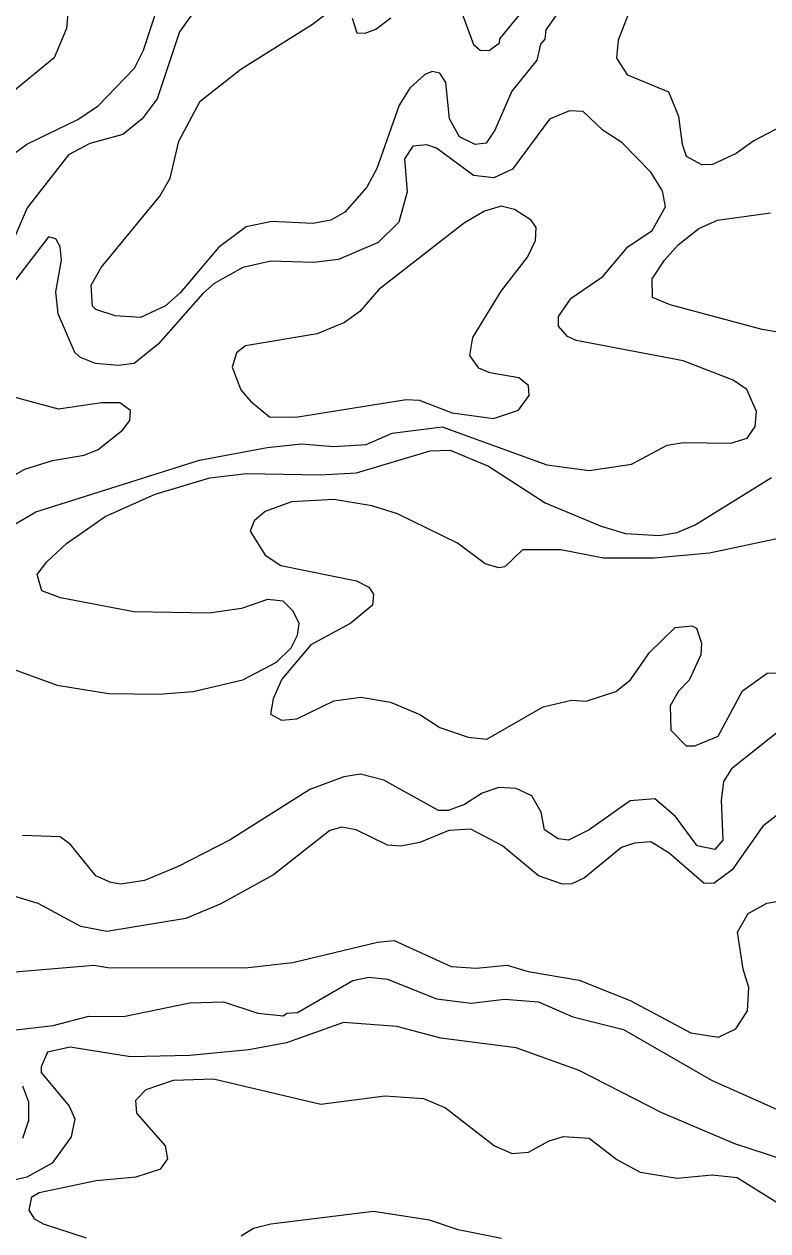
# Model space of a CAD drawing. Extents: x 763.2 to 816.8, y 7896.5 to 7952.7.
# Drawn here: x 794.42 to 796.152, y 7946.613 to 7949.423 of the extents above; entities that cross this region are included whole.
import ezdxf

# ---------------------------------------------------------------- set-up
doc = ezdxf.new("R2010")
doc.units = 0
doc.header["$LTSCALE"] = 0.064
doc.layers.add('1', color=7, linetype='Continuous', lineweight=25)
doc.layers.add('2', color=7, linetype='Continuous', lineweight=13)

msp = doc.modelspace()

# ---------------------------------------------------------------- linework, layer by layer
at = {"layer": '1'}
for points in [[(794.8227, 7949.463), (794.7817, 7949.4052), (794.7297, 7949.2495), (794.6949, 7949.2024), (794.6499, 7949.1666), (794.5729, 7949.1456), (794.5236, 7949.1191), (794.4271, 7948.9953), (794.3722, 7948.8665)], [(795.6637, 7949.4508), (795.6348, 7949.4103), (795.6329, 7949.3881), (795.623, 7949.3766), (795.6141, 7949.3392), (795.5557, 7949.2674), (795.5164, 7949.1763), (795.4962, 7949.1462), (795.4702, 7949.1429), (795.4343, 7949.1609), (795.411, 7949.2025), (795.4023, 7949.2877), (795.3882, 7949.3088), (795.37, 7949.3131), (795.3532, 7949.3058), (795.318, 7949.2744), (795.2936, 7949.2345), (795.2417, 7949.0867), (795.2182, 7949.0434), (795.1666, 7948.9853), (795.134, 7948.9666), (795.0924, 7948.959), (794.9968, 7948.9633), (794.9371, 7948.9513), (794.8726, 7948.903), (794.7832, 7948.7975), (794.7497, 7948.7669), (794.6911, 7948.7401), (794.6321, 7948.7442), (794.5868, 7948.7587), (794.5793, 7948.7662), (794.5764, 7948.8154)], [(794.8298, 7949.2443), (794.9246, 7949.3183), (795.0916, 7949.4232), (795.1429, 7949.4622)], [(796.2024, 7949.1947), (796.1194, 7949.1517), (796.0782, 7949.122), (796.0233, 7949.0965), (795.9987, 7949.0954), (795.9631, 7949.1153), (795.9534, 7949.1427), (795.945, 7949.2082), (795.9212, 7949.2647), (795.8264, 7949.3046), (795.8007, 7949.3441), (795.8042, 7949.3865), (795.8283, 7949.4491)], [(794.5764, 7948.8154), (794.5993, 7948.8566), (794.7365, 7949.0226), (794.7603, 7949.0644), (794.7807, 7949.1508), (794.8298, 7949.2443)], [(796.3116, 7948.6823), (796.139, 7948.7124), (795.9245, 7948.7693), (795.8832, 7948.7866), (795.883, 7948.8302), (795.9112, 7948.8736), (795.9435, 7948.9091), (795.9912, 7948.9472), (796.0348, 7948.9664), (796.1581, 7948.9841)], [(794.3797, 7947.9261), (794.4972, 7947.8837), (794.6164, 7947.864), (794.7332, 7947.8624), (794.8136, 7947.869), (794.9294, 7947.8962), (795.0081, 7947.9373), (795.0419, 7947.9702), (795.0566, 7947.9997), (795.0606, 7948.0273), (795.047, 7948.0559), (795.0232, 7948.0794), (794.9868, 7948.0834), (794.9261, 7948.0624), (794.8513, 7948.0516), (794.6755, 7948.0545), (794.5046, 7948.0874), (794.4611, 7948.1031), (794.4508, 7948.1414), (794.4727, 7948.1712), (794.5185, 7948.2136), (794.6087, 7948.2764), (794.7249, 7948.3288), (794.8522, 7948.3667), (794.9377, 7948.3766), (795.1094, 7948.3734), (795.1941, 7948.3784), (795.3658, 7948.4292), (795.4123, 7948.4308), (795.5014, 7948.3938), (795.6339, 7948.3081), (795.7638, 7948.254), (795.821, 7948.2372), (795.8992, 7948.2323), (795.9409, 7948.239), (795.9829, 7948.2568), (796.1603, 7948.3676)], [(796.185, 7947.7816), (796.0675, 7947.6886), (796.0486, 7947.6594), (796.0438, 7947.6149), (796.0476, 7947.5224), (796.029, 7947.501), (795.9875, 7947.5096), (795.9369, 7947.578), (795.8891, 7947.6187), (795.8317, 7947.614)], [(795.6244, 7947.5878), (795.6025, 7947.6257), (795.5662, 7947.6432), (795.5253, 7947.645), (795.4868, 7947.6321), (795.4454, 7947.6053), (795.4077, 7947.5913), (795.3848, 7947.5913), (795.2577, 7947.6621), (795.2032, 7947.6763), (795.1645, 7947.6699), (795.0857, 7947.6404), (794.8998, 7947.523), (794.7792, 7947.461), (794.7003, 7947.4283), (794.6451, 7947.4202), (794.6221, 7947.4236), (794.5868, 7947.4397), (794.528, 7947.5125), (794.5037, 7947.5301), (794.4161, 7947.5333)], [(795.8317, 7947.614), (795.7364, 7947.5468), (795.6878, 7947.5225), (795.6642, 7947.5256), (795.632, 7947.5463), (795.6244, 7947.5878)], [(794.3947, 7947.0801), (794.4876, 7947.0909), (794.5704, 7947.1129), (794.6516, 7947.1117), (794.8062, 7947.144), (794.8843, 7947.1456), (794.964, 7947.1195), (795.024, 7947.1131), (795.032, 7947.1193), (795.0567, 7947.1215), (795.1853, 7947.1955), (795.2229, 7947.2031), (795.2662, 7947.1989), (795.3807, 7947.1527), (795.4611, 7947.1426), (795.5392, 7947.1523), (795.6181, 7947.1456), (795.6978, 7947.1111), (795.816, 7947.0813), (796.0212, 7946.9638), (796.2525, 7946.8599)], [(794.4169, 7946.8281), (794.4313, 7946.8706), (794.431, 7946.9122), (794.417, 7946.9497)]]:
    msp.add_lwpolyline(points, dxfattribs=at)
at = {"layer": '2'}
for points in [[(794.5288, 7949.5311), (794.5186, 7949.4128), (794.4902, 7949.3447), (794.3802, 7949.2551), (794.2439, 7949.2048), (794.1916, 7949.1638), (794.0449, 7948.9777), (793.947, 7948.8781), (793.9418, 7948.8315), (793.9556, 7948.8153), (793.9878, 7948.8041), (794.0578, 7948.817), (794.1182, 7948.8503), (794.2157, 7948.9333), (794.2771, 7949.0077), (794.367, 7949.1006), (794.426, 7949.1437), (794.5453, 7949.201), (794.5926, 7949.2327), (794.6775, 7949.3211), (794.6982, 7949.3625), (794.7412, 7949.4953)], [(795.4374, 7949.4555), (795.4666, 7949.3762), (795.4823, 7949.3628), (795.5033, 7949.3616), (795.5274, 7949.3796), (795.5283, 7949.389), (795.5855, 7949.4587)], [(795.1843, 7949.4373), (795.1947, 7949.4034), (795.2146, 7949.4026), (795.2389, 7949.4114), (795.2739, 7949.4378)], [(794.3909, 7948.2539), (794.4473, 7948.2877), (794.8286, 7948.4077), (794.9864, 7948.4372), (795.066, 7948.4457), (795.1409, 7948.4392), (795.2164, 7948.444), (795.2776, 7948.4707), (795.3934, 7948.4851), (795.6372, 7948.3967), (795.7358, 7948.3834), (795.835, 7948.3982), (795.9179, 7948.4425), (795.9561, 7948.4488), (796.0661, 7948.4471), (796.1041, 7948.4589), (796.1228, 7948.4858), (796.1258, 7948.5213), (796.1036, 7948.5726), (796.0713, 7948.5944), (795.955, 7948.6393), (795.7058, 7948.6866), (795.6856, 7948.6957), (795.6647, 7948.7202), (795.6643, 7948.7425), (795.6939, 7948.7854), (795.7679, 7948.8355), (795.8261, 7948.905), (795.8831, 7948.9426), (795.9139, 7948.998), (795.9071, 7949.035), (795.8794, 7949.0787), (795.812, 7949.1474), (795.7689, 7949.1759), (795.722, 7949.2199), (795.6899, 7949.2212), (795.6434, 7949.2018), (795.5574, 7949.0852), (795.5143, 7949.0656), (795.4667, 7949.0708), (795.3803, 7949.1347), (795.3577, 7949.1425), (795.3257, 7949.1391), (795.306, 7949.1096), (795.3122, 7949.033), (795.2927, 7948.9624), (795.2449, 7948.9144), (795.152, 7948.8749), (795.0937, 7948.8681), (794.9943, 7948.8713), (794.9294, 7948.8563), (794.8628, 7948.819), (794.8363, 7948.7962), (794.7324, 7948.6776), (794.6766, 7948.6329), (794.6396, 7948.6283), (794.586, 7948.6331), (794.5517, 7948.6466), (794.5379, 7948.6587), (794.499, 7948.7486), (794.494, 7948.8001), (794.5071, 7948.8737), (794.5041, 7948.9046), (794.4937, 7948.9235), (794.4768, 7948.928), (794.2601, 7948.6457)], [(794.3768, 7948.3611), (794.4218, 7948.3871), (794.4858, 7948.4067), (794.5597, 7948.4195), (794.5926, 7948.4326), (794.6488, 7948.4775), (794.6661, 7948.5002), (794.6675, 7948.5232), (794.6433, 7948.541), (794.6005, 7948.5412), (794.5005, 7948.5263), (794.3849, 7948.5575)], [(795.043, 7948.3108), (794.9817, 7948.2884), (794.9557, 7948.2667), (794.9463, 7948.2425), (794.9815, 7948.1866), (795.018, 7948.162), (795.1941, 7948.1267), (795.2232, 7948.1117), (795.2335, 7948.0959), (795.2318, 7948.07), (795.1806, 7948.0283), (795.0878, 7947.9776), (795.0201, 7947.8972), (795.0004, 7947.8515), (794.9937, 7947.8161), (795.0193, 7947.8018), (795.0549, 7947.805), (795.1415, 7947.8474), (795.2046, 7947.8556), (795.2736, 7947.8439), (795.3414, 7947.8149), (795.3884, 7947.7852), (795.4546, 7947.7627), (795.4974, 7947.7576), (795.6286, 7947.833), (795.6945, 7947.8488), (795.7293, 7947.8462), (795.7982, 7947.8686), (795.8326, 7947.8963), (795.8766, 7947.9598), (795.9367, 7948.0178), (795.9748, 7948.0217), (795.9861, 7948.0163), (795.9976, 7947.9815), (795.996, 7947.9539), (795.9688, 7947.8956), (795.9438, 7947.8693), (795.9245, 7947.8357), (795.9263, 7947.7786), (795.9617, 7947.7426), (795.9822, 7947.7425), (796.0362, 7947.7647), (796.0933, 7947.8707), (796.1508, 7947.9113), (796.263, 7947.9132)], [(795.4936, 7948.1666), (795.4294, 7948.2147), (795.2894, 7948.283), (795.2302, 7948.301), (795.1415, 7948.3157), (795.043, 7948.3108)], [(796.192, 7948.2283), (796.0165, 7948.1911), (795.8876, 7948.1795), (795.7693, 7948.1795), (795.67, 7948.1992), (795.5807, 7948.1989), (795.54, 7948.159), (795.526, 7948.1566), (795.4936, 7948.1666)], [(796.2637, 7947.6509), (796.1408, 7947.5549), (796.0688, 7947.4536), (796.0268, 7947.4222), (796.0037, 7947.4219), (795.9221, 7947.4925), (795.8795, 7947.5188), (795.8416, 7947.5155), (795.8115, 7947.5052), (795.7252, 7947.4348), (795.6959, 7947.421), (795.6739, 7947.4203), (795.6177, 7947.4392), (795.5338, 7947.509), (795.4603, 7947.5482), (795.4091, 7947.5454), (795.3414, 7947.5171), (795.2971, 7947.5089), (795.2665, 7947.5108), (795.1935, 7947.5469), (795.16, 7947.5532), (795.1317, 7947.545), (795.0006, 7947.442), (794.8779, 7947.3739), (794.7963, 7947.3399), (794.6127, 7947.3102), (794.5525, 7947.3218), (794.4526, 7947.3752), (794.3862, 7947.3953)], [(794.3802, 7947.2144), (794.5825, 7947.2313), (794.6149, 7947.2263), (794.9346, 7947.2251), (795.0455, 7947.2376), (795.2428, 7947.2852), (795.2821, 7947.2886), (795.4144, 7947.2281), (795.4727, 7947.2247), (795.5448, 7947.2312), (795.5937, 7947.2168), (795.7128, 7947.1968), (795.8317, 7947.149), (795.9731, 7947.0735), (796.0374, 7947.0636), (796.0778, 7947.083), (796.1045, 7947.1251), (796.1078, 7947.1793), (796.0945, 7947.2221), (796.0815, 7947.3086), (796.1067, 7947.3515), (796.1498, 7947.3755), (796.217, 7947.3873)], [(795.5658, 7947.0388), (795.3903, 7947.0615), (795.288, 7947.0885), (795.1639, 7947.0981), (795.0308, 7947.0508), (794.9436, 7947.034)], [(794.9436, 7947.034), (794.8062, 7947.0209), (794.6682, 7947.0176), (794.527, 7947.0404), (794.4748, 7947.029), (794.4598, 7946.9944), (794.4599, 7946.9811), (794.5246, 7946.903), (794.5382, 7946.8731), (794.5297, 7946.8313), (794.4855, 7946.77), (794.4263, 7946.7372), (794.3658, 7946.7234), (794.1193, 7946.7019), (794.0273, 7946.6609), (793.9577, 7946.6194), (793.8945, 7946.5685)], [(796.351, 7946.7251), (796.0756, 7946.8152), (795.9054, 7946.8871), (795.7131, 7946.9857), (795.5658, 7947.0388)], [(794.5657, 7946.5953), (794.4651, 7946.6278), (794.4452, 7946.6396), (794.4316, 7946.6607), (794.4382, 7946.6914), (794.4552, 7946.7022), (794.5879, 7946.7297), (794.6811, 7946.7387), (794.7383, 7946.7569), (794.7551, 7946.78), (794.7497, 7946.8105), (794.6824, 7946.8865), (794.6806, 7946.9168), (794.7045, 7946.9417), (794.7682, 7946.9636), (794.861, 7946.9667), (795.1108, 7946.9078), (795.2605, 7946.9271), (795.3505, 7946.9209), (795.4011, 7946.8992), (795.5157, 7946.8109), (795.5565, 7946.7927), (795.595, 7946.7957), (795.6428, 7946.8219), (795.6761, 7946.8323), (795.7357, 7946.8285), (795.8001, 7946.7785), (795.8545, 7946.7492), (795.9409, 7946.7349), (796.0224, 7946.7431), (796.0809, 7946.7367), (796.211, 7946.6555)], [(795.5315, 7946.5945), (795.4307, 7946.615), (795.3645, 7946.6377), (795.2335, 7946.6576), (794.995, 7946.6283), (794.9542, 7946.6181), (794.9252, 7946.6002)]]:
    msp.add_lwpolyline(points, dxfattribs=at)
msp.add_lwpolyline([(795.4581, 7948.6516), (795.4652, 7948.6934), (795.5314, 7948.8013), (795.5925, 7948.8809), (795.6114, 7948.9191), (795.6129, 7948.95), (795.601, 7948.967), (795.5622, 7948.9912), (795.5314, 7948.9995), (795.4926, 7948.9877), (795.4459, 7948.9608), (795.2464, 7948.8054), (795.2018, 7948.7543), (795.1661, 7948.7284), (795.1027, 7948.7023), (794.9354, 7948.6743), (794.9149, 7948.6575), (794.9049, 7948.6242), (794.925, 7948.5716), (794.9471, 7948.5449), (794.9917, 7948.5088), (795.0527, 7948.5082), (795.3101, 7948.5493), (795.3402, 7948.5471), (795.4168, 7948.5183), (795.5129, 7948.5049), (795.5715, 7948.524), (795.5961, 7948.5582), (795.5948, 7948.5814), (795.5724, 7948.5997), (795.5045, 7948.6114), (795.479, 7948.6223)], close=True, dxfattribs=at)

doc.saveas('drawing.dxf')
